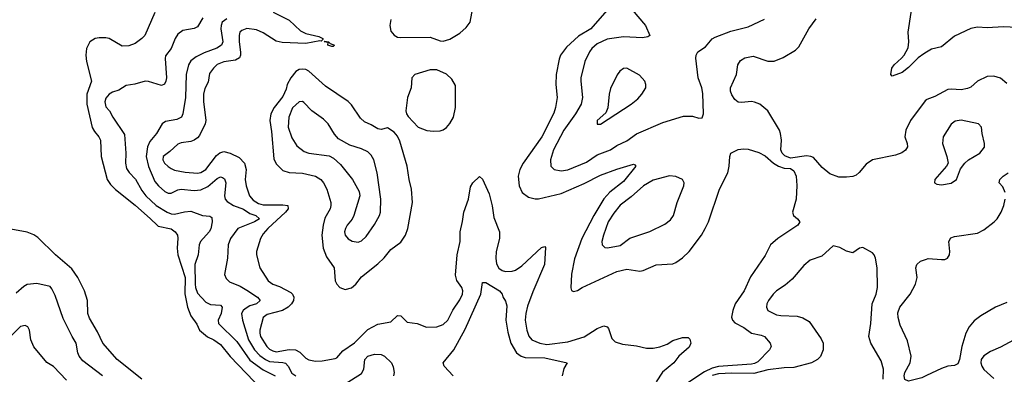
# Model space of a CAD drawing. Header units: inches. Extents: x 884549 to 1028252, y 526810 to 653624.
# Tile 633 of 656: x 964464 to 970474, y 571619 to 573786. Entities that reach past the tile are written whole.
import ezdxf

# ---------------------------------------------------------------- set-up
doc = ezdxf.new("R2010")
doc.units = ezdxf.units.IN
doc.header["$MEASUREMENT"] = 0
doc.layers.add('A9567', color=7, linetype='Continuous')
doc.layers.add('A9577', color=7, linetype='Continuous')

msp = doc.modelspace()

# ---------------------------------------------------------------- linework, layer by layer
at = {"layer": 'A9567', "color": 5}
for points, elevation in [([(966730, 573786), (966722.6, 573750), (966730, 573715.5), (966750, 573690.3), (966770, 573679.6), (966790, 573677.7), (966970, 573679), (967030, 573657.4), (967050, 573654.9), (967090, 573666.5), (967150, 573702.7), (967190, 573737.8), (967214.5, 573770), (967251.5, 573970)], 2220), ([(970000, 573586.9), (969983.2, 573576.8), (969948.2, 573551.8), (969890, 573493), (969850, 573463.9), (969790, 573440.7), (969781.6, 573450), (969787.3, 573490), (969801.6, 573510), (969847.4, 573550), (969863.5, 573570), (969886.3, 573613.6), (969891.6, 573650), (969886.6, 573710), (969905.6, 573830), (969901, 573870), (969926.5, 573953.5), (969950, 573964.7), (970000, 573953.8)], 2180), ([(968062.2, 573857.8), (967950.2, 573730), (967875.9, 573684.1), (967802.6, 573617.4), (967765, 573570), (967756.3, 573543.7), (967739.8, 573450), (967735.9, 573390), (967745, 573310), (967735.6, 573250), (967725, 573215), (967651.8, 573070), (967537.2, 572910), (967517.3, 572870), (967507.3, 572830), (967512.8, 572770), (967531.2, 572730), (967570, 572701), (967610, 572691), (967630, 572691), (967770, 572723.5), (967910, 572785.9), (968010, 572836.9), (968110, 572873.1), (968210, 572903.8), (968219.9, 572899.9), (968225.5, 572890), (968150, 572797), (968067.2, 572732.8), (968030, 572690.5), (967968.7, 572590), (967896, 572450), (967850, 572325.1), (967832, 572232), (967828.2, 572148.2), (967832.5, 572132.5), (967844.9, 572124.9), (967870, 572131.8), (967898.4, 572150), (968110, 572247.9), (968170, 572261.5), (968250, 572250.2), (968270, 572253.8), (968350, 572287.7), (968450, 572294.9), (968470, 572302), (968510, 572331.6), (968550.4, 572369.6), (968625.3, 572470), (968648.8, 572510), (968669, 572551), (968736.2, 572750), (968786, 572850), (968794.6, 572890), (968798.2, 572950), (968805.1, 572970), (968850, 572993.1), (968882.5, 572997.5), (968910, 572995.2), (968974.8, 572974.8), (969014, 572954), (969064.9, 572910), (969096.3, 572890), (969130, 572878), (969170, 572876.3), (969190, 572862.8), (969203.8, 572830), (969207.9, 572772.1), (969203.1, 572690), (969181.3, 572610), (969188.2, 572590), (969212.4, 572570), (969227, 572550), (969212.9, 572530), (969091.5, 572450), (969046.3, 572410), (969014.6, 572345.4), (968924.7, 572215.3), (968886.4, 572130), (968831.7, 572050), (968817.6, 572010), (968809.5, 571969.5), (968814.9, 571950), (968830, 571934), (968885, 571905), (968930, 571871.3), (968990, 571859.6), (969010, 571850.2), (969045.5, 571810), (969050.4, 571790), (969041.3, 571770), (968970, 571695.5), (968950, 571685), (968930, 571681.2), (968730, 571667.3), (968690, 571657.4), (968644.6, 571635.4), (968537.1, 571562.9)], 2220), ([(968167.7, 573887.7), (968284.2, 573750), (968310.8, 573690), (968299.3, 573680.7), (968265.5, 573674.5), (968150, 573680.2), (968050, 573666.9), (967990, 573637.6), (967956.8, 573610), (967941.7, 573590), (967914.5, 573530), (967890.2, 573430), (967888.4, 573410), (967899, 573310), (967891, 573270), (967856.3, 573210), (967785, 573110), (967723.5, 572990), (967704.8, 572930), (967706.7, 572890), (967726.4, 572870), (967770, 572862.1), (967810, 572869.5), (967924.1, 572915.9), (967990, 572959.8), (968069.7, 572990), (968110, 573016.6), (968170, 573046.6), (968230, 573089.2), (968390, 573156.9), (968516.5, 573196.5), (968570, 573195.8), (968610, 573184), (968630, 573186), (968637.4, 573210), (968634.9, 573334.9), (968628.4, 573370), (968604.7, 573430), (968591.1, 573550), (968592.8, 573570), (968603.6, 573590), (968650, 573619.5), (968691.9, 573668.1), (968710, 573679.5), (968805, 573715), (968910, 573742.7), (969010.6, 573789.4)], 2240), ([(965288.4, 573830), (965227.5, 573690), (965210.1, 573669.9), (965170, 573641.2), (965130, 573626.5), (965090, 573625), (965010, 573669.9), (964990, 573675), (964950, 573675.8), (964925.7, 573670), (964893, 573650), (964872.8, 573610), (964867.6, 573570), (964871.6, 573530), (964902.3, 573410), (964873.3, 573330), (964874.7, 573270), (964907.5, 573127.5), (964921.8, 573101.8), (964948.4, 573070), (964957, 573050), (964962.1, 572950), (964998, 572810), (965018.5, 572778.5), (965048.5, 572748.5), (965170, 572652.5), (965263.8, 572570), (965302.7, 572530), (965310, 572524.7), (965388.3, 572508.3), (965414.3, 572490), (965426.7, 572470), (965430.2, 572450.2), (965425.4, 572390), (965429, 572350), (965473.7, 572210), (965471.7, 572111.7), (965489.7, 572029.7), (965510, 571977.6), (965545.8, 571925.8), (965562.7, 571890), (965610, 571848.3), (965650, 571829.4), (965690, 571800.9), (965749.2, 571729.2), (965944, 571524)], 2120), ([(965581.9, 573798.1), (965550, 573741.7), (965530, 573732.8), (965460.5, 573719.5), (965430, 573696.9), (965414, 573670), (965389.5, 573610.5), (965354.7, 573565.3), (965351.8, 573548.2), (965359.8, 573430), (965357.1, 573410), (965348.2, 573391.8), (965330, 573383.9), (965250, 573408.2), (965230, 573409.8), (965168.2, 573391.8), (965115.3, 573384.7), (965070, 573354.7), (965030, 573343.4), (965010, 573331.3), (964990, 573306.3), (964984.2, 573284.2), (964990, 573254.4), (965012.4, 573230), (965033.6, 573190), (965104, 573084), (965111.6, 572970), (965110.1, 572910), (965116.7, 572876.7), (965132.6, 572852.6), (965172.2, 572812.2), (965210, 572741.6), (965233.9, 572710), (965296.6, 572650), (965363.9, 572610), (965390, 572600.4), (965410, 572598.2), (965470, 572611.8), (965510, 572615.4), (965580.7, 572590), (965625.8, 572585.8), (965637.1, 572577.1), (965638.8, 572550), (965631.4, 572508.6), (965620.9, 572490), (965568.2, 572431.8), (965559.1, 572410), (965553.2, 572350), (965532.5, 572290), (965534.6, 572170), (965536.9, 572150), (965550, 572115.6), (965599.8, 572059.8), (965630, 572045), (965690, 572041.5), (965701, 572030), (965694.5, 571990), (965676.3, 571950), (965677.1, 571930), (965790, 571819.8), (965870, 571706.4), (965950, 571647.3), (966023.8, 571610)], 2140), ([(965728.9, 573790), (965701, 573770), (965693.6, 573750), (965693.1, 573730), (965703.5, 573650), (965695.2, 573630), (965668.7, 573611.3), (965590, 573584.3), (965541.5, 573558.5), (965510, 573533.6), (965495.5, 573510), (965479.8, 573450), (965476.6, 573310), (965459.8, 573210), (965451.1, 573190), (965424.3, 573175.7), (965355.3, 573164.7), (965333.4, 573150), (965299.3, 573090), (965259.3, 573040.7), (965245, 573010), (965237.2, 572950), (965250.2, 572889.8), (965290, 572797.4), (965310.8, 572770), (965350, 572735.8), (965370, 572726.4), (965390, 572726.1), (965430, 572746), (965450, 572749.5), (965530, 572742.4), (965570, 572745.8), (965612.5, 572767.5), (965670, 572816.6), (965690, 572825.6), (965702.3, 572822.3), (965714, 572814), (965723.6, 572790), (965715.3, 572710), (965719.3, 572690), (965730, 572674.6), (965770, 572651), (965830, 572628.9), (965870, 572601.7), (965905.7, 572590), (965928, 572570), (965897.8, 572550), (965795.2, 572510), (965751.2, 572450), (965736.3, 572410), (965732.1, 572330), (965715.2, 572230), (965724.4, 572204.4), (965744.2, 572184.2), (965810, 572157.3), (965850, 572134.3), (965915.5, 572090), (965932.9, 572070), (965910.3, 572050), (965870, 572037.1), (965839.9, 572020.1), (965827.6, 572010), (965818.5, 571990), (965824.4, 571950), (965861, 571830), (965896.9, 571770), (965930, 571734.3), (965964.8, 571710), (965990, 571698.4), (966070, 571692), (966086.9, 571686.9), (966103.6, 571670), (966125.8, 571625.8), (966150, 571611.1)], 2160), ([(966011.8, 573831.9), (966110, 573782.4), (966177.8, 573717.8), (966210, 573702.4), (966290, 573683.2), (966314, 573670), (966315.5, 573664.5), (966305.2, 573654.8), (966296.6, 573656.6), (966210, 573640.8), (966065.6, 573645.6), (966030, 573655.5), (965950, 573706.4), (965910, 573724.4), (965850, 573731), (965820, 573720), (965808.8, 573710), (965803.1, 573690), (965803.3, 573650), (965812.3, 573587.7), (965812.5, 573570), (965806.3, 573553.7), (965782, 573538), (965710, 573527.4), (965670, 573511.9), (965646.7, 573490), (965623.8, 573456.2), (965615.3, 573404.7), (965594, 573366), (965585.5, 573330), (965586, 573286), (965601.6, 573170), (965597.4, 573150), (965561, 573079), (965550, 573064.4), (965530, 573049.8), (965510, 573042.6), (965450, 573034.4), (965430, 573026.4), (965380.4, 572979.6), (965340.2, 572950), (965338.8, 572930), (965349.1, 572910), (965370, 572889), (965390, 572876.8), (965410, 572867.5), (965473.6, 572853.6), (965550, 572847.6), (965570, 572851.6), (965599.8, 572870), (965664.8, 572955.2), (965686.8, 572973.2), (965710, 572979.8), (965750, 572970.6), (965803.1, 572943.1), (965837.1, 572910), (965846.1, 572870), (965841, 572810), (965846.2, 572770), (965868.1, 572710), (965890, 572683), (965922.7, 572662.7), (965950, 572655.1), (966070, 572655.5), (966102, 572650), (966103, 572630), (966087, 572610), (965978.6, 572510), (965950, 572478.3), (965935, 572450), (965910.2, 572370), (965910.2, 572350), (965929.2, 572270), (965980.8, 572190), (966010.1, 572170.1), (966050, 572155.8), (966118.8, 572118.8), (966130.2, 572110), (966137.5, 572090), (966136, 572070), (966124.2, 572050), (966103.1, 572030), (966068.1, 572010), (965975.5, 571984.5), (965950, 571967.3), (965930.6, 571890), (965929.2, 571870), (965933.9, 571850), (965973, 571790), (965990, 571773), (966010, 571762), (966030, 571757.7), (966110, 571770.8), (966148.1, 571768.1), (966175.2, 571755.2), (966210, 571717.8), (966228.5, 571708.5), (966270, 571700.5), (966310, 571702.5), (966390, 571715.2), (966399.4, 571720.6), (966436.3, 571763.7), (966508.3, 571811.7), (966590, 571893.8), (966650, 571926.4), (966730, 571940.6), (966770, 571979.3), (966790, 571976.3), (966830, 571938.6), (966890, 571930.3), (966948, 571908), (967010, 571908.9), (967050, 571923.2), (967076.8, 571950), (967108.1, 572011.9), (967150, 572074.9), (967167, 572110), (967169.1, 572130), (967162.6, 572150), (967132.6, 572192.6), (967125.3, 572225.3), (967134, 572350), (967152.2, 572430), (967152, 572490), (967167.2, 572552.8), (967175.1, 572610), (967203.1, 572690), (967215.6, 572764.4), (967231, 572789), (967270, 572827.3), (967290, 572811), (967330, 572721.3), (967348.6, 572648.6), (967357.7, 572577.7), (967393.4, 572490), (967392.2, 572450), (967373.6, 572370), (967369.6, 572330), (967374.7, 572294.7), (967388.8, 572268.8), (967410, 572254.3), (967430, 572247.9), (967470, 572249), (967490, 572256.6), (967530, 572283), (967650, 572393.8), (967670, 572400.5), (967673.7, 572393.7), (967667.8, 572290), (967595.8, 572124.2), (967564.4, 572035.6), (967553.3, 571990), (967550.6, 571950), (967559.8, 571890), (967572.2, 571852.2), (967590, 571830.2), (967639.3, 571810), (967682.6, 571802.6), (967810, 571817.3), (967910, 571849.5), (967990, 571899.5), (968030, 571915.6), (968050, 571910.3), (968058.7, 571898.7), (968079, 571839), (968098.8, 571818.8), (968144.3, 571804.3), (968230, 571793.3), (968290, 571779), (968330, 571778.9), (968371.9, 571788.1), (968415.3, 571804.7), (968450, 571825.3), (968510, 571845.3), (968543.8, 571843.8), (968554.4, 571834.4), (968560.3, 571810), (968550, 571785.6), (968488.4, 571730), (968457.1, 571690), (968388.3, 571631.7), (968350, 571572.8)], 2180), ([(970000, 573297), (969990, 573289.8), (969902.3, 573170), (969872, 573110), (969867.3, 573070), (969881.3, 573030), (969882.3, 573010), (969870.9, 572989.1), (969847.7, 572972.3), (969810, 572958.4), (969670, 572929.8), (969630, 572903.1), (969588.1, 572851.9), (969570, 572836.4), (969550, 572827.9), (969510, 572823.2), (969463.7, 572823.7), (969410, 572844.2), (969362.8, 572882.8), (969310, 572943.5), (969293.2, 572950), (969266.7, 572953.3), (969170, 572939.3), (969134, 572954), (969117.2, 572970), (969109.2, 572990), (969113.5, 573050), (969108.7, 573090), (969101.4, 573110), (969031, 573230), (968982.4, 573270), (968950, 573282), (968930, 573285.5), (968870, 573279.3), (968850, 573282.7), (968830, 573297.4), (968810, 573327.6), (968802.5, 573350), (968802.4, 573370), (968839.3, 573450), (968847.4, 573510), (968863.8, 573536.2), (968890, 573551.8), (968942, 573562), (969030, 573532.9), (969070, 573532.4), (969124.9, 573555.1), (969200, 573599.9), (969220, 573619.9), (969281.4, 573730), (969325.8, 573790)], 2220), ([(965210.7, 571590.7), (965058.4, 571710), (964972.6, 571810), (964939.6, 571879.6), (964890, 571963), (964881.3, 571990), (964877.4, 572070), (964860.7, 572130), (964819.1, 572210), (964783.3, 572263.3), (964683.5, 572350), (964575.2, 572455.2), (964550, 572472.3), (964510, 572487.4), (964410, 572507)], 2120), ([(969735.5, 571590), (969736.9, 571650), (969722.2, 571702.2), (969660.3, 571810), (969646.6, 571850), (969660.3, 571930), (969666.8, 572050), (969692.1, 572110), (969700.9, 572150), (969697.7, 572270), (969688, 572330), (969680.7, 572350), (969670, 572362), (969610, 572393.2), (969590, 572389.2), (969550, 572360.7), (969510, 572371.2), (969470, 572394.7), (969430, 572403.7), (969359.5, 572340.5), (969290, 572317.4), (969250, 572284), (969179.3, 572200.7), (969135.6, 572164.4), (969083.2, 572130), (969063.2, 572110), (969034.7, 572070), (969024.4, 572050), (969021.7, 572030), (969030.4, 572010), (969083.7, 571983.7), (969110, 571978), (969210, 571973.8), (969244.2, 571964.2), (969282.9, 571942.9), (969356.1, 571836.1), (969367.6, 571810), (969368, 571770), (969351.9, 571728.1), (969332.9, 571710), (969297.6, 571690), (969190, 571660.7), (969130, 571658.6), (969030, 571646.4), (968945, 571625), (968810, 571627.1), (968730, 571622), (968690, 571612.3)], 2240), ([(970000, 571611.7), (969970, 571597.3), (969890, 571578), (969866.9, 571586.9), (969862.7, 571610), (969866.3, 571630), (969898.5, 571690), (969906, 571730), (969883.8, 571823.8), (969839.4, 571919.4), (969827.1, 571967.1), (969824.8, 571995.2), (969836.2, 572030), (969900.3, 572110), (969932.5, 572170), (969942.8, 572210), (969933.3, 572270), (969939.6, 572290), (969962.9, 572310), (970000, 572323.8)], 2220), ([(964969.9, 571609.9), (964850, 571700.9), (964826.6, 571730), (964819.3, 571750), (964809.8, 571810), (964784.5, 571850), (964730, 571960.9), (964681, 572101), (964661.5, 572141.5), (964650, 572155.1), (964570, 572174), (964510, 572167.4), (964490, 572156.8), (964443.9, 572116.1)], 2140), ([(967110.7, 571610), (967056, 571670), (967049.7, 571690), (967114.8, 571770), (967184.3, 571895.7), (967278.8, 572110), (967290, 572180.5), (967310, 572179.6), (967392.4, 572130), (967408.4, 572110), (967412.5, 572092.5), (967430, 572066.8), (967437.2, 572037.2), (967431.8, 571950), (967443.8, 571876.2), (967461.5, 571810), (967496.6, 571750), (967526, 571730), (967550, 571722.4), (967670, 571719.6), (967806.8, 571690), (967785.5, 571654.5), (967775, 571610)], 2160), ([(964750, 571584.7), (964670, 571666.9), (964630, 571691.8), (964550, 571787.6), (964532.9, 571830), (964525.1, 571890), (964515.1, 571910), (964497.6, 571917.6), (964470, 571912.1), (964410, 571852.1)], 2160), ([(966450, 571561.5), (966550, 571625), (966564.7, 571650), (966571.6, 571710), (966590, 571730.9), (966630, 571741.8), (966670, 571740.2), (966691.7, 571730), (966733.4, 571690), (966744.8, 571664.8), (966750.2, 571630), (966745.2, 571610)], 2160)]:
    msp.add_lwpolyline(points, dxfattribs=dict(at, elevation=elevation))
for points, elevation in [([(966370, 573622.6), (966346.2, 573630), (966346.3, 573646.3), (966322, 573650), (966326, 573654), (966350, 573651), (966360.2, 573640.2), (966384.9, 573630), (966377.4, 573622.6)], 2180), ([(968170, 573489.7), (968150, 573487.8), (968127.9, 573472.1), (968111.2, 573448.8), (968070, 573366), (968061.8, 573330), (968053.3, 573246.7), (968042.4, 573217.6), (967988.5, 573170), (967988.3, 573148.3), (968010, 573148.4), (968196.9, 573270), (968237.4, 573302.6), (968261, 573330), (968285.7, 573370), (968287.1, 573390), (968280.4, 573410), (968247.5, 573447.5)], 2260), ([(966190, 573484.2), (966170, 573480.8), (966149.4, 573470), (966119.5, 573430), (966097.1, 573390), (966090, 573360.9), (966070, 573315.8), (966016.8, 573250), (965996.6, 573210), (965990.8, 573169.2), (966001.9, 573101.9), (966016.3, 572936.3), (966030, 572904.7), (966070, 572865), (966110, 572852.2), (966190, 572848.5), (966270, 572830.1), (966302.8, 572810), (966319.1, 572790), (966338.9, 572750), (966362.5, 572670), (966363.7, 572650), (966358.8, 572630), (966327.5, 572572.5), (966317, 572530), (966309, 572470), (966317.5, 572390), (966337.7, 572337.7), (966382.9, 572270), (966390, 572191), (966400.2, 572170), (966418.9, 572150), (966450, 572137.8), (966490, 572148.3), (966516, 572170), (966550, 572214.2), (966650, 572293.6), (966690, 572331.3), (966730, 572381.8), (966790, 572427.4), (966818.8, 572470), (966834, 572510), (966862, 572670), (966856.2, 572750), (966841, 572810), (966829, 572890), (966784.1, 573044.1), (966770, 573075.1), (966750, 573099.7), (966710, 573124.4), (966670, 573114), (966650, 573118.4), (966610, 573144.4), (966570, 573161.2), (966544.2, 573184.2), (966490, 573265.1), (966470, 573286.9), (966330, 573379.8), (966230, 573471.6), (966210, 573481.3)], 2220), ([(967010, 573480.4), (966970, 573479.8), (966875.5, 573450), (966857, 573430), (966853.6, 573370), (966831.3, 573310), (966820.3, 573230), (966824.6, 573210), (966834.5, 573194.5), (966897.1, 573130), (966950, 573109.1), (966990, 573103.9), (967030, 573106.4), (967050, 573113.6), (967070, 573128), (967090, 573151.7), (967112.2, 573190), (967124.8, 573250), (967124.5, 573384.5), (967103, 573423), (967070, 573453.5)], 2220), ([(966190, 573285.1), (966170, 573283.1), (966130, 573247.6), (966107.3, 573190), (966102.5, 573130), (966124.7, 573064.7), (966155, 573015), (966201.3, 572981.3), (966230, 572971.4), (966354.2, 572954.2), (966380.7, 572940.7), (966422.2, 572902.2), (966495.8, 572810), (966536.4, 572736.4), (966540.2, 572710), (966504.8, 572590), (966492.8, 572567.2), (966463.6, 572530), (966452.4, 572510), (966447.9, 572490), (966451.7, 572470), (966470, 572446.3), (966493.1, 572433.1), (966530, 572426.9), (966550, 572434), (966578.3, 572461.7), (966630, 572533.7), (966660.8, 572590), (966667, 572610), (966667.8, 572690), (966645.4, 572850), (966626.6, 572930), (966610, 572958.9), (966590, 572977.8), (966550, 572997), (966480, 573020), (966410, 573058.5), (966385.5, 573085.5), (966346.6, 573150), (966318.9, 573178.9), (966247.6, 573230), (966199.3, 573279.3)], 2240), ([(968431.1, 572831.1), (968330, 572804.6), (968271.3, 572770), (968197.1, 572702.8), (968130, 572652.7), (968090, 572603.5), (968057.2, 572550), (968026.7, 572470), (968017.4, 572430), (968020.3, 572410), (968034.9, 572394.9), (968052, 572392), (968130, 572406.4), (968189.1, 572450.9), (968310, 572492.3), (968402.9, 572537.1), (968437.4, 572562.7), (968455.8, 572590), (968477.7, 572670), (968517.6, 572770), (968519.6, 572790), (968509.6, 572809.6), (968468.2, 572828.1)], 2240)]:
    msp.add_lwpolyline(points, close=True, dxfattribs=dict(at, elevation=elevation))
at = {"layer": 'A9577', "color": 5}
for points, elevation in [([(970550, 573737.4), (970470, 573742.5), (970370, 573736.5), (970310, 573739.1), (970268.9, 573731.1), (970170, 573684.2), (970090, 573620.2), (970030, 573605), (970000, 573586.9)], 2180), ([(970490, 573395.8), (970450, 573428.5), (970410, 573440.8), (970370, 573438), (970310.3, 573410), (970270, 573374), (970250, 573364.6), (970210, 573356.8), (970150, 573361.5), (970130, 573358.5), (970050, 573316.5), (970001.7, 573298.3), (970000, 573297)], 2220), ([(970479.8, 572730), (970464, 572764), (970442, 572790), (970447.1, 572810), (970467.1, 572830), (970498.3, 572850)], 2220), ([(970000, 572323.8), (970010, 572327.5), (970090, 572320.6), (970110, 572321.5), (970127.8, 572330), (970139.4, 572350), (970142, 572370), (970136, 572430), (970147.1, 572452.9), (970170, 572461.2), (970310, 572482), (970350, 572502.3), (970412.2, 572550), (970430.6, 572570), (970455.4, 572610), (970470.6, 572650), (970479.3, 572690)], 2220), ([(970490, 572059.1), (970420.3, 572030), (970330, 571976.8), (970290, 571947), (970259.3, 571910), (970239.9, 571870), (970214, 571790), (970201, 571710), (970190, 571684.3), (970170, 571673.8), (970130, 571668.6), (970090, 571655.1), (970000, 571611.7)], 2220), ([(970809.4, 571589.4), (970751.9, 571710), (970730, 571740.6), (970670, 571800.8), (970610, 571826.9), (970570, 571834), (970530, 571828.4), (970450, 571784.7), (970390, 571759.7), (970350, 571732.8), (970333.1, 571710), (970331.4, 571690), (970336.9, 571670), (970350, 571648.9), (970410, 571594.6)], 2240)]:
    msp.add_lwpolyline(points, dxfattribs=dict(at, elevation=elevation))
at = {"layer": 'A9577', "color": 5, "elevation": 2240}
msp.add_lwpolyline([(970210, 573172.3), (970174.9, 573165.1), (970150, 573147), (970101.3, 573070), (970097, 573030), (970123.6, 572950), (970130.4, 572910), (970121.3, 572890), (970050.4, 572810), (970047.7, 572790), (970062, 572782), (970090, 572776.5), (970150, 572787.9), (970182.4, 572810), (970206.3, 572873.7), (970233.6, 572910), (970256.2, 572930), (970324.5, 572970), (970352.4, 573007.6), (970354, 573030), (970339.7, 573090), (970335.8, 573130), (970316, 573150)], close=True, dxfattribs=at)

doc.saveas('drawing.dxf')
